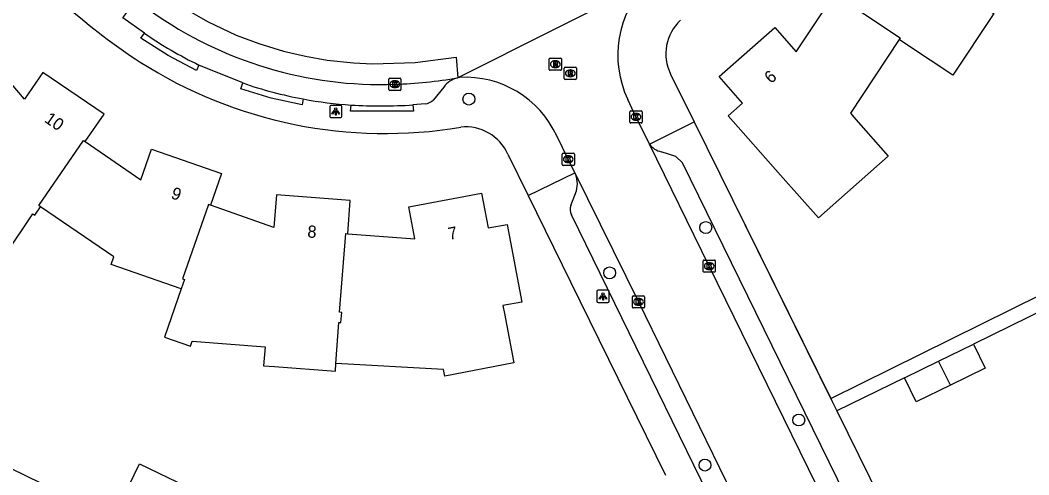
# Model space of a CAD drawing. Extents: x 160457 to 162082, y 388340 to 389736.
# Drawn here: x 161236.4 to 161319.2, y 388789.8 to 388827 of the extents above; entities that cross this region are included whole.
import ezdxf

# ---------------------------------------------------------------- set-up
doc = ezdxf.new("R2010")
doc.units = 0
for name, color, linetype in [('IMGEO_Boom', 7, 'Continuous'), ('IMGEO_Kolk', 7, 'Continuous'), ('IMGEO_Lichtpunt', 7, 'Continuous'), ('IMGEO_Muur', 7, 'Continuous'), ('IMGEO_Pand', 7, 'Continuous'), ('IMGEO_Pand_nummerreeks', 7, 'Continuous'), ('IMGEO_Rijbaan_lokaal_gesloten', 7, 'Continuous'), ('IMGEO_Rioolput', 7, 'Continuous'), ('IMGEO_Voetpad_open', 7, 'Continuous')]:
    doc.layers.add(name, color=color, linetype=linetype)

msp = doc.modelspace()

# ---------------------------------------------------------------- linework, layer by layer
at = {"layer": 'IMGEO_Boom'}
for centre in [(161273.218, 388820.562), (161292.663, 388810.037), (161284.771, 388806.322), (161300.296, 388794.262), (161292.595, 388790.571)]:
    msp.add_circle(centre, 0.489, dxfattribs=at)
at = {"layer": 'IMGEO_Kolk'}
for p, q in [((161266.645, 388821.354), (161266.645, 388822.206)), ((161266.72, 388822.28), (161267.572, 388822.28)), ((161267.133, 388822.06), (161267.158, 388822.06)), ((161267.646, 388822.206), (161267.646, 388821.354)), ((161267.572, 388821.28), (161266.72, 388821.28)), ((161267.156, 388821.5), (161267.131, 388821.5)), ((161286.43, 388818.678), (161286.43, 388819.53)), ((161286.505, 388819.604), (161287.357, 388819.604)), ((161286.918, 388819.384), (161286.943, 388819.384)), ((161287.431, 388819.53), (161287.431, 388818.678)), ((161287.357, 388818.604), (161286.505, 388818.604)), ((161286.941, 388818.824), (161286.916, 388818.824)), ((161280.874, 388815.208), (161280.874, 388816.06)), ((161280.949, 388816.134), (161281.801, 388816.134)), ((161281.362, 388815.914), (161281.387, 388815.914)), ((161281.875, 388816.06), (161281.875, 388815.208)), ((161281.801, 388815.134), (161280.949, 388815.134)), ((161281.385, 388815.354), (161281.36, 388815.354)), ((161292.443, 388806.447), (161292.443, 388807.299)), ((161292.518, 388807.373), (161293.37, 388807.373)), ((161292.931, 388807.153), (161292.956, 388807.153)), ((161293.444, 388807.299), (161293.444, 388806.447)), ((161293.37, 388806.373), (161292.518, 388806.373)), ((161292.954, 388806.593), (161292.929, 388806.593)), ((161286.634, 388803.518), (161286.634, 388804.37)), ((161286.709, 388804.444), (161287.561, 388804.444)), ((161287.122, 388804.224), (161287.147, 388804.224)), ((161287.635, 388804.37), (161287.635, 388803.518)), ((161287.561, 388803.444), (161286.709, 388803.444)), ((161287.145, 388803.664), (161287.12, 388803.664))]:
    msp.add_line(p, q, dxfattribs=at)
for points in [[(161266.645, 388821.354), (161266.645, 388822.206)], [(161266.72, 388822.28), (161267.572, 388822.28)], [(161266.966, 388821.98), (161267.089, 388821.98), (161267.089, 388821.829), (161267.219, 388821.98), (161267.383, 388821.98), (161267.237, 388821.829), (161267.39, 388821.58), (161267.238, 388821.58), (161267.153, 388821.744), (161267.089, 388821.677), (161267.089, 388821.58), (161266.966, 388821.58), (161266.966, 388821.98)], [(161267.646, 388822.206), (161267.646, 388821.354)], [(161267.572, 388821.28), (161266.72, 388821.28)], [(161286.43, 388818.678), (161286.43, 388819.53)], [(161286.505, 388819.604), (161287.357, 388819.604)], [(161286.751, 388819.304), (161286.874, 388819.304), (161286.874, 388819.153), (161287.004, 388819.304), (161287.168, 388819.304), (161287.022, 388819.153), (161287.175, 388818.904), (161287.023, 388818.904), (161286.938, 388819.068), (161286.874, 388819.001), (161286.874, 388818.904), (161286.751, 388818.904), (161286.751, 388819.304)], [(161287.431, 388819.53), (161287.431, 388818.678)], [(161287.357, 388818.604), (161286.505, 388818.604)], [(161280.874, 388815.208), (161280.874, 388816.06)], [(161280.949, 388816.134), (161281.801, 388816.134)], [(161281.195, 388815.834), (161281.318, 388815.834), (161281.318, 388815.683), (161281.448, 388815.834), (161281.612, 388815.834), (161281.466, 388815.683), (161281.619, 388815.434), (161281.467, 388815.434), (161281.382, 388815.598), (161281.318, 388815.531), (161281.318, 388815.434), (161281.195, 388815.434), (161281.195, 388815.834)], [(161281.875, 388816.06), (161281.875, 388815.208)], [(161281.801, 388815.134), (161280.949, 388815.134)], [(161292.443, 388806.447), (161292.443, 388807.299)], [(161292.518, 388807.373), (161293.37, 388807.373)], [(161292.764, 388807.073), (161292.887, 388807.073), (161292.887, 388806.922), (161293.017, 388807.073), (161293.181, 388807.073), (161293.035, 388806.922), (161293.188, 388806.673), (161293.036, 388806.673), (161292.951, 388806.837), (161292.887, 388806.77), (161292.887, 388806.673), (161292.764, 388806.673), (161292.764, 388807.073)], [(161293.444, 388807.299), (161293.444, 388806.447)], [(161293.37, 388806.373), (161292.518, 388806.373)], [(161286.634, 388803.518), (161286.634, 388804.37)], [(161286.709, 388804.444), (161287.561, 388804.444)], [(161287.635, 388804.37), (161287.635, 388803.518)], [(161287.561, 388803.444), (161286.709, 388803.444)], [(161286.955, 388804.144), (161287.078, 388804.144), (161287.078, 388803.993), (161287.208, 388804.144), (161287.372, 388804.144), (161287.226, 388803.993), (161287.379, 388803.744), (161287.227, 388803.744), (161287.142, 388803.908), (161287.078, 388803.841), (161287.078, 388803.744), (161286.955, 388803.744), (161286.955, 388804.144)]]:
    msp.add_lwpolyline(points, dxfattribs=at)
for centre, start, end in [((161266.722, 388822.204), 91.55205, 178.44795), ((161266.722, 388822.204), 91.55205, 178.44795), ((161267.57, 388822.204), 1.55205, 88.44795), ((161267.57, 388822.204), 1.55205, 88.44795), ((161266.722, 388821.356), 181.55205, 268.44795), ((161266.722, 388821.356), 181.55205, 268.44795), ((161267.57, 388821.356), 271.55205, 358.44795), ((161267.57, 388821.356), 271.55205, 358.44795), ((161286.507, 388819.528), 91.55205, 178.44795), ((161286.507, 388819.528), 91.55205, 178.44795), ((161287.355, 388819.528), 1.55205, 88.44795), ((161287.355, 388819.528), 1.55205, 88.44795), ((161286.507, 388818.68), 181.55205, 268.44795), ((161286.507, 388818.68), 181.55205, 268.44795), ((161287.355, 388818.68), 271.55205, 358.44795), ((161287.355, 388818.68), 271.55205, 358.44795), ((161280.951, 388816.058), 91.55205, 178.44795), ((161280.951, 388816.058), 91.55205, 178.44795), ((161281.799, 388816.058), 1.55205, 88.44795), ((161281.799, 388816.058), 1.55205, 88.44795), ((161280.951, 388815.21), 181.55205, 268.44795), ((161280.951, 388815.21), 181.55205, 268.44795), ((161281.799, 388815.21), 271.55205, 358.44795), ((161281.799, 388815.21), 271.55205, 358.44795), ((161292.52, 388807.297), 91.55205, 178.44795), ((161292.52, 388807.297), 91.55205, 178.44795), ((161293.368, 388807.297), 1.55205, 88.44795), ((161293.368, 388807.297), 1.55205, 88.44795), ((161292.52, 388806.449), 181.55205, 268.44795), ((161292.52, 388806.449), 181.55205, 268.44795), ((161293.368, 388806.449), 271.55205, 358.44795), ((161293.368, 388806.449), 271.55205, 358.44795), ((161286.711, 388804.368), 91.55205, 178.44795), ((161286.711, 388804.368), 91.55205, 178.44795), ((161287.559, 388804.368), 1.55205, 88.44795), ((161287.559, 388804.368), 1.55205, 88.44795), ((161286.711, 388803.52), 181.55205, 268.44795), ((161286.711, 388803.52), 181.55205, 268.44795), ((161287.559, 388803.52), 271.55205, 358.44795), ((161287.559, 388803.52), 271.55205, 358.44795)]:
    msp.add_arc(centre, 0.0765, start, end, dxfattribs=at)
for centre, major_axis, ratio, start_param, end_param in [((161267.132, 388821.78), (-0.387, 0.002), 0.722429, 4.712389, 7.853982), ((161267.157, 388821.78), (-0.39, 0.002), 0.717154, 1.570796, 4.712389), ((161286.917, 388819.104), (-0.387, 0.002), 0.722429, 4.712389, 7.853982), ((161286.942, 388819.104), (-0.39, 0.002), 0.717154, 1.570796, 4.712389), ((161281.361, 388815.634), (-0.387, 0.002), 0.722429, 4.712389, 7.853982), ((161281.386, 388815.634), (-0.39, 0.002), 0.717154, 1.570796, 4.712389), ((161292.93, 388806.873), (-0.387, 0.002), 0.722429, 4.712389, 7.853982), ((161292.955, 388806.873), (-0.39, 0.002), 0.717154, 1.570796, 4.712389), ((161287.121, 388803.944), (-0.387, 0.002), 0.722429, 4.712389, 7.853982), ((161287.146, 388803.944), (-0.39, 0.002), 0.717154, 1.570796, 4.712389)]:
    msp.add_ellipse(centre, major_axis=major_axis, ratio=ratio, start_param=start_param, end_param=end_param, dxfattribs=at)
at = {"layer": 'IMGEO_Lichtpunt'}
for p, q in [((161261.797, 388819.955), (161261.797, 388819.148)), ((161261.797, 388819.955), (161261.797, 388819.148)), ((161262.699, 388820.05), (161261.891, 388820.05)), ((161262.699, 388820.05), (161261.891, 388820.05)), ((161262.793, 388819.148), (161262.793, 388819.955)), ((161262.793, 388819.148), (161262.793, 388819.955)), ((161261.891, 388819.054), (161262.699, 388819.054)), ((161261.891, 388819.054), (161262.699, 388819.054)), ((161283.732, 388804.799), (161283.732, 388803.992)), ((161283.732, 388804.799), (161283.732, 388803.992)), ((161284.634, 388804.894), (161283.826, 388804.894)), ((161284.634, 388804.894), (161283.826, 388804.894)), ((161284.728, 388803.992), (161284.728, 388804.799)), ((161284.728, 388803.992), (161284.728, 388804.799)), ((161283.826, 388803.898), (161284.634, 388803.898)), ((161283.826, 388803.898), (161284.634, 388803.898))]:
    msp.add_line(p, q, dxfattribs=at)
for points in [[(161262.171, 388819.619), (161262.21, 388819.591), (161262.022, 388819.329), (161261.984, 388819.356), (161262.171, 388819.619)], [(161262.273, 388819.571), (161262.32, 388819.571), (161262.32, 388819.249), (161262.273, 388819.249), (161262.273, 388819.571)], [(161262.383, 388819.591), (161262.421, 388819.618), (161262.608, 388819.356), (161262.569, 388819.328), (161262.383, 388819.591)], [(161284.106, 388804.463), (161284.145, 388804.435), (161283.957, 388804.173), (161283.919, 388804.2), (161284.106, 388804.463)], [(161284.208, 388804.415), (161284.255, 388804.415), (161284.255, 388804.093), (161284.208, 388804.093), (161284.208, 388804.415)], [(161284.318, 388804.435), (161284.356, 388804.462), (161284.543, 388804.2), (161284.504, 388804.172), (161284.318, 388804.435)]]:
    msp.add_lwpolyline(points, dxfattribs=at)
for centre in [(161262.296, 388819.753), (161284.231, 388804.597)]:
    msp.add_circle(centre, 0.0994, dxfattribs=at)
for centre, start, end in [((161261.891, 388819.955), 90, 180), ((161261.891, 388819.955), 90, 180), ((161262.699, 388819.955), 0, 90), ((161262.699, 388819.955), 0, 90), ((161261.891, 388819.148), 180, 270), ((161261.891, 388819.148), 180, 270), ((161262.699, 388819.148), 270, 0), ((161262.699, 388819.148), 270, 360), ((161283.826, 388804.799), 90, 180), ((161283.826, 388804.799), 90, 180), ((161284.634, 388804.799), 0, 90), ((161284.634, 388804.799), 0, 90), ((161283.826, 388803.992), 180, 270), ((161283.826, 388803.992), 180, 270), ((161284.634, 388803.992), 270, 0), ((161284.634, 388803.992), 270, 360)]:
    msp.add_arc(centre, 0.0946, start, end, dxfattribs=at)
at = {"layer": 'IMGEO_Muur'}
for points in [[(161294.852, 388812.342), (161303.038, 388795.774)], [(161281.561, 388805.595), (161289.332, 388789.808)], [(161303.417, 388795.006), (161309.776, 388782.137)]]:
    msp.add_lwpolyline(points, dxfattribs=at)
at = {"layer": 'IMGEO_Pand'}
for points in [[(161314.327, 388837.299), (161312.021, 388830.425), (161312.579, 388830.044), (161316.291, 388827.575), (161312.926, 388822.516), (161309.214, 388824.985), (161308.523, 388825.445)], [(161308.523, 388825.445), (161304.531, 388819.406), (161304.972, 388818.9), (161307.641, 388815.89), (161301.911, 388810.821), (161298.802, 388814.335), (161294.51, 388819.187), (161295.686, 388820.226), (161293.761, 388822.405), (161298.327, 388826.438), (161300.088, 388824.444), (161303.136, 388829.04)], [(161303.136, 388829.04), (161303.231, 388829.183), (161308.618, 388825.588), (161308.523, 388825.445)], [(161241.728, 388817.077), (161243.274, 388819.327), (161238.248, 388822.75), (161236.751, 388820.552), (161233.138, 388824.769)], [(161228.219, 388820.543), (161232.955, 388815.005), (161230.343, 388811.163), (161235.206, 388807.85), (161237.447, 388811.165), (161237.595, 388811.063), (161238.065, 388811.747)], [(161238.065, 388811.747), (161237.925, 388811.843), (161241.588, 388817.173), (161241.728, 388817.077)], [(161241.728, 388817.077), (161246.3, 388813.952), (161247.18, 388816.462), (161252.917, 388814.452), (161252.012, 388811.875)], [(161263.278, 388809.527), (161263.488, 388812.249), (161257.425, 388812.707), (161257.224, 388810.045), (161252.012, 388811.875)], [(161263.278, 388809.527), (161268.779, 388809.117), (161268.284, 388811.73), (161274.261, 388812.864), (161274.802, 388810.003), (161276.365, 388810.299), (161277.569, 388803.928), (161276.015, 388803.635), (161276.136, 388802.996), (161276.904, 388798.939), (161271.243, 388797.867), (161271.143, 388798.394), (161262.303, 388798.891)], [(161249.6, 388805.005), (161243.857, 388807.006), (161244.077, 388807.639), (161238.065, 388811.747)], [(161252.012, 388811.875), (161251.853, 388811.932), (161249.712, 388805.835), (161249.871, 388805.778), (161249.6, 388805.005)], [(161262.303, 388798.891), (161262.538, 388802.263), (161262.717, 388802.249), (161262.781, 388803.077), (161262.611, 388803.09), (161263.108, 388809.54), (161263.278, 388809.527)], [(161249.6, 388805.005), (161248.227, 388801.064), (161250.377, 388800.309), (161250.519, 388800.713), (161256.492, 388800.272), (161256.376, 388798.708), (161257.274, 388798.641), (161262.26, 388798.272), (161262.303, 388798.891)], [(161311.767, 388799.083), (161314.632, 388800.482)], [(161314.632, 388800.482), (161315.597, 388798.506), (161312.734, 388797.108)], [(161308.975, 388797.72), (161311.767, 388799.083)], [(161312.734, 388797.108), (161311.767, 388799.083)], [(161312.734, 388797.108), (161309.939, 388795.744), (161308.975, 388797.72)], [(161246.189, 388790.68), (161250.836, 388788.425), (161249.106, 388784.859), (161244.459, 388787.115), (161246.189, 388790.68)]]:
    msp.add_lwpolyline(points, dxfattribs=at)
at = {"layer": 'IMGEO_Rijbaan_lokaal_gesloten'}
for points in [[(161236.89, 388843.386), (161237.541, 388841.918), (161238.75, 388839.623), (161240.631, 388836.636), (161241.649, 388835.285), (161243.636, 388832.959), (161245.006, 388831.614), (161248.148, 388829.131), (161249.761, 388828.062), (161251.775, 388826.929), (161254.107, 388825.81), (161255.988, 388825.124), (161257.996, 388824.494), (161259.812, 388824.068), (161261.582, 388823.766), (161263.749, 388823.535), (161265.302, 388823.462), (161268.822, 388823.568), (161272.187, 388824.01), (161272.3, 388822.308)], [(161288.068, 388830.221), (161272.3, 388822.308)], [(161272.447, 388822.334), (161272.3, 388822.308)], [(161288.043, 388816.88), (161287.854, 388817.266), (161286.93, 388819.104), (161286.263, 388820.537)], [(161281.922, 388814.532), (161281.376, 388815.635), (161280.425, 388817.541)], [(161310.923, 388770.158), (161310.475, 388771.07), (161301.782, 388788.873), (161292.943, 388806.872), (161288.043, 388816.88)], [(161281.922, 388814.532), (161287.136, 388803.944), (161296.007, 388785.82), (161304.584, 388768.248), (161304.962, 388767.466)]]:
    msp.add_lwpolyline(points, dxfattribs=at)
for centre, radius, start, end in [((161293.746, 388824.154), 8.312, 134.84621, 205.79564), ((161265.962, 388854.272), 32.512, 234.67005, 272.0867), ((161266.043, 388858.106), 36.341, 271.73976, 279.91473), ((161272.953, 388814.139), 8.21, 24.4765, 93.53053)]:
    msp.add_arc(centre, radius, start, end, dxfattribs=at)
at = {"layer": 'IMGEO_Rioolput'}
for p, q in [((161279.816, 388822.998), (161279.816, 388823.85)), ((161279.891, 388823.924), (161280.743, 388823.924)), ((161280.304, 388823.704), (161280.329, 388823.704)), ((161280.817, 388823.85), (161280.817, 388822.998)), ((161280.743, 388822.924), (161279.891, 388822.924)), ((161280.327, 388823.144), (161280.302, 388823.144)), ((161281.043, 388822.248), (161281.043, 388823.1)), ((161281.118, 388823.174), (161281.97, 388823.174)), ((161281.531, 388822.954), (161281.556, 388822.954)), ((161282.044, 388823.1), (161282.044, 388822.248)), ((161281.97, 388822.174), (161281.118, 388822.174)), ((161281.554, 388822.394), (161281.529, 388822.394))]:
    msp.add_line(p, q, dxfattribs=at)
for points in [[(161279.816, 388822.998), (161279.816, 388823.85)], [(161279.891, 388823.924), (161280.743, 388823.924)], [(161280.405, 388823.622), (161280.153, 388823.624), (161280.153, 388823.224)], [(161280.153, 388823.224), (161280.277, 388823.224), (161280.277, 388823.386), (161280.288, 388823.386)], [(161280.331, 388823.543), (161280.277, 388823.543), (161280.277, 388823.462)], [(161280.277, 388823.462), (161280.329, 388823.462)], [(161280.335, 388823.357), (161280.406, 388823.224), (161280.546, 388823.224), (161280.481, 388823.35)], [(161280.817, 388823.85), (161280.817, 388822.998)], [(161280.743, 388822.924), (161279.891, 388822.924)], [(161281.043, 388822.248), (161281.043, 388823.1)], [(161281.118, 388823.174), (161281.97, 388823.174)], [(161281.632, 388822.872), (161281.38, 388822.874), (161281.38, 388822.474)], [(161281.38, 388822.474), (161281.504, 388822.474), (161281.504, 388822.636), (161281.515, 388822.636)], [(161281.558, 388822.793), (161281.504, 388822.793), (161281.504, 388822.712)], [(161281.504, 388822.712), (161281.556, 388822.712)], [(161281.562, 388822.607), (161281.633, 388822.474), (161281.773, 388822.474), (161281.708, 388822.6)], [(161282.044, 388823.1), (161282.044, 388822.248)], [(161281.97, 388822.174), (161281.118, 388822.174)]]:
    msp.add_lwpolyline(points, dxfattribs=at)
for centre, radius, start, end in [((161279.893, 388823.848), 0.0765, 91.55205, 178.44795), ((161279.893, 388823.848), 0.0765, 91.55205, 178.44795), ((161280.287, 388823.333), 0.0533, 26.02933, 88.69889), ((161280.313, 388823.651), 0.19, 274.7715, 282.96867), ((161280.337, 388823.447), 0.0964, 77.00612, 93.18647), ((161280.351, 388823.504), 0.0378, 276.66336, 79.67722), ((161280.404, 388823.512), 0.109, 350.36119, 89.41601), ((161280.402, 388823.512), 0.112, 277.58423, 350.98172), ((161280.386, 388823.297), 0.108, 29.51342, 73.79051), ((161280.741, 388823.848), 0.0765, 1.55205, 88.44795), ((161280.741, 388823.848), 0.0765, 1.55205, 88.44795), ((161279.893, 388823), 0.0765, 181.55205, 268.44795), ((161279.893, 388823), 0.0765, 181.55205, 268.44795), ((161280.741, 388823), 0.0765, 271.55205, 358.44795), ((161280.741, 388823), 0.0765, 271.55205, 358.44795), ((161281.12, 388823.098), 0.0765, 91.55205, 178.44795), ((161281.12, 388823.098), 0.0765, 91.55205, 178.44795), ((161281.514, 388822.583), 0.0533, 26.02933, 88.69889), ((161281.54, 388822.901), 0.19, 274.7715, 282.96867), ((161281.564, 388822.697), 0.0964, 77.00612, 93.18647), ((161281.578, 388822.754), 0.0378, 276.66336, 79.67722), ((161281.631, 388822.762), 0.109, 350.36119, 89.41601), ((161281.629, 388822.762), 0.112, 277.58423, 350.98172), ((161281.613, 388822.547), 0.108, 29.51342, 73.79051), ((161281.968, 388823.098), 0.0765, 1.55205, 88.44795), ((161281.968, 388823.098), 0.0765, 1.55205, 88.44795), ((161281.12, 388822.25), 0.0765, 181.55205, 268.44795), ((161281.12, 388822.25), 0.0765, 181.55205, 268.44795), ((161281.968, 388822.25), 0.0765, 271.55205, 358.44795), ((161281.968, 388822.25), 0.0765, 271.55205, 358.44795)]:
    msp.add_arc(centre, radius, start, end, dxfattribs=at)
for centre, major_axis, ratio, start_param, end_param in [((161280.303, 388823.424), (-0.387, 0.002), 0.722429, 4.712389, 7.853982), ((161280.328, 388823.424), (-0.39, 0.002), 0.717154, 1.570796, 4.712389), ((161281.53, 388822.674), (-0.387, 0.002), 0.722429, 4.712389, 7.853982), ((161281.555, 388822.674), (-0.39, 0.002), 0.717154, 1.570796, 4.712389)]:
    msp.add_ellipse(centre, major_axis=major_axis, ratio=ratio, start_param=start_param, end_param=end_param, dxfattribs=at)
at = {"layer": 'IMGEO_Voetpad_open'}
for points in [[(161302.915, 388796.023), (161327.659, 388808.234), (161340.331, 388867.614), (161339.806, 388868.655), (161331.177, 388885.747), (161332.63, 388886.48), (161334.424, 388882.834)], [(161246.591, 388825.966), (161244.822, 388827.234), (161245.315, 388827.87)], [(161251.061, 388823.353), (161250.859, 388822.895), (161248.53, 388824.139), (161246.303, 388825.557), (161246.591, 388825.966)], [(161254.665, 388821.888), (161251.061, 388823.353)], [(161289.777, 388822.612), (161291.713, 388818.694)], [(161259.63, 388820.58), (161259.536, 388820.081), (161256.993, 388820.642), (161254.507, 388821.414), (161254.665, 388821.888)], [(161271.155, 388821.553), (161270.306, 388820.5)], [(161268.629, 388820.082), (161268.662, 388819.583), (161263.516, 388819.573), (161263.557, 388820.071)], [(161269.641, 388820.172), (161268.629, 388820.082)], [(161288.043, 388816.88), (161291.713, 388818.694)], [(161291.713, 388818.694), (161294.852, 388812.342), (161302.915, 388796.023)], [(161254.991, 388780.824), (161209.06, 388803.231), (161201.997, 388818.003), (161200.692, 388817.38)], [(161276.429, 388816.05), (161278.096, 388812.654)], [(161311.496, 388773.076), (161290.756, 388815.337), (161290.192, 388815.87), (161288.993, 388816.246)], [(161278.096, 388812.654), (161281.922, 388814.532)], [(161278.096, 388812.654), (161281.561, 388805.595), (161289.332, 388789.808), (161289.367, 388789.736)], [(161281.586, 388811.842), (161282.046, 388813.045)], [(161302.321, 388768.821), (161281.63, 388811.09)], [(161320.649, 388803.419), (161314.632, 388800.482)], [(161308.975, 388797.72), (161303.417, 388795.006)], [(161302.915, 388796.023), (161303.038, 388795.774), (161303.417, 388795.006)], [(161303.417, 388795.006), (161309.776, 388782.137), (161314.752, 388772.065)]]:
    msp.add_lwpolyline(points, dxfattribs=at)
for centre, radius, start, end in [((161276.118, 388869.249), 54.56, 221.04116, 236.79104), ((161293.081, 388824.283), 3.703, 132.1208, 206.82008), ((161265.875, 388853.826), 33.883, 235.30898, 244.073), ((161266.326, 388855.122), 37.38, 237.48962, 279.58332), ((161264.937, 388850.804), 30.686, 250.44214, 260.04006), ((161272.706, 388820.447), 1.905, 102.29983, 144.50098), ((161265.522, 388850.634), 30.626, 258.90813, 266.32138), ((161265.997, 388864.394), 44.39, 266.84919, 273.39933), ((161269.481, 388821.334), 1.173, 277.82269, 314.68539), ((161272.943, 388814.447), 3.837, 24.69435, 95.88588), ((161289.297, 388817.73), 1.515, 214.13355, 258.43066), ((161279.939, 388813.618), 2.183, 344.78689, 24.74677), ((161282.44, 388811.515), 0.915, 159.02979, 207.6674)]:
    msp.add_arc(centre, radius, start, end, dxfattribs=at)

# ---------------------------------------------------------------- texts
at = {"layer": 'IMGEO_Pand_nummerreeks'}
for s, rotation, p in [('6', 41.45312, (161298.009, 388821.78)), ('10', 325.74285, (161238.311, 388818.74)), ('9', 340.69172, (161248.704, 388812.452)), ('8', 355.6799, (161259.938, 388809.228)), ('7', 10.74289, (161271.613, 388809.023))]:
    msp.add_text(s, height=1, rotation=rotation, dxfattribs=at).set_placement(p)

doc.saveas('drawing.dxf')
